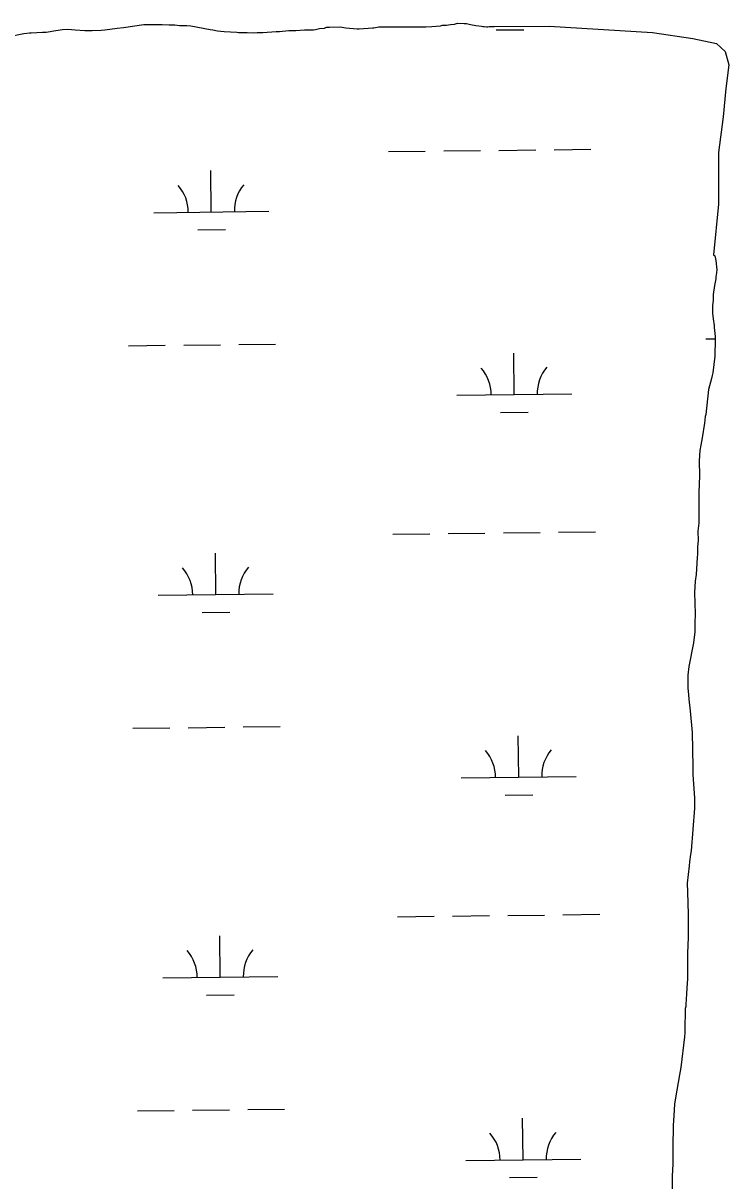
# Model space of a CAD drawing. Extents: x 3684037 to 3722149, y 433263 to 459021.
# Drawn here: x 3689844 to 3690457, y 447613 to 448620 of the extents above; entities that cross this region are included whole.
import ezdxf

# ---------------------------------------------------------------- set-up
doc = ezdxf.new("R2010")
doc.units = 0
doc.layers.add('V-TOPO-SHOR', color=7, linetype='Continuous')
doc.layers.add('V-WETL-SWMP', color=7, linetype='Continuous')

msp = doc.modelspace()

# ---------------------------------------------------------------- linework, layer by layer
at = {"layer": 'V-TOPO-SHOR'}
for p, q in [((3689931.1, 448616.1), (3689948.8, 448618.6)), ((3689948.8, 448618.6), (3689964.8, 448618.7)), ((3689964.8, 448618.7), (3689970.7, 448618.5)), ((3689970.7, 448618.5), (3689972.6, 448618.3)), ((3689972.6, 448618.3), (3689975.8, 448618.3)), ((3689975.8, 448618.3), (3689979.6, 448617.8)), ((3689979.6, 448617.8), (3689986, 448617.8)), ((3689986, 448617.8), (3689989.7, 448617.6)), ((3689989.7, 448617.6), (3690006.4, 448614.2)), ((3690193.8, 448616.7), (3690199.1, 448617)), ((3690199.1, 448617), (3690206.6, 448617.6)), ((3690206.6, 448617.6), (3690208.5, 448618.1)), ((3690208.5, 448618.1), (3690211.7, 448618.2)), ((3690211.7, 448618.2), (3690215.4, 448618.7)), ((3690215.4, 448618.7), (3690218.9, 448619)), ((3690218.9, 448619), (3690221.3, 448619.8)), ((3690221.3, 448619.8), (3690227.2, 448619.6)), ((3690227.2, 448619.6), (3690229.1, 448619.6)), ((3690229.1, 448619.6), (3690232.6, 448618.6)), ((3690232.6, 448618.6), (3690237.4, 448617.8)), ((3690237.4, 448617.8), (3690242.2, 448617.3)), ((3690242.2, 448617.3), (3690243.3, 448617)), ((3690243.3, 448617), (3690244.6, 448617)), ((3690244.6, 448617), (3690246.5, 448616.5)), ((3690248.9, 448616.8), (3690253.4, 448617)), ((3690253.4, 448617), (3690301.1, 448617.3)), ((3690301.1, 448617.3), (3690391, 448611.6)), ((3689830.2, 448608), (3689844.4, 448610.7)), ((3689844.4, 448610.7), (3689849.2, 448611.3)), ((3689849.2, 448611.3), (3689850.8, 448611.3)), ((3689850.8, 448611.3), (3689860.7, 448611.9)), ((3689860.7, 448611.9), (3689863.7, 448611.9)), ((3689863.7, 448611.9), (3689872.2, 448613.3)), ((3689872.2, 448613.3), (3689878.1, 448614.2)), ((3689878.1, 448614.2), (3689882.7, 448614.5)), ((3689882.7, 448614.5), (3689889.1, 448614)), ((3689889.1, 448614), (3689897.4, 448613.5)), ((3689897.4, 448613.5), (3689900.3, 448613.5)), ((3689900.3, 448613.5), (3689903.8, 448613.3)), ((3689903.8, 448613.3), (3689911.6, 448613.6)), ((3689911.6, 448613.6), (3689914.8, 448614.1)), ((3689914.8, 448614.1), (3689925.5, 448615.5)), ((3689925.5, 448615.5), (3689931.1, 448616.1)), ((3690006.4, 448614.2), (3690008.8, 448613.9)), ((3690008.8, 448613.9), (3690012.8, 448613.2)), ((3690012.8, 448613.2), (3690018.7, 448612.7)), ((3690018.7, 448612.7), (3690029.7, 448611.9)), ((3690029.7, 448611.9), (3690031, 448611.7)), ((3690031, 448611.7), (3690038.5, 448611.7)), ((3690038.5, 448611.7), (3690044.4, 448611.5)), ((3690044.4, 448611.5), (3690047.3, 448611.8)), ((3690047.3, 448611.8), (3690052.2, 448611.8)), ((3690052.2, 448611.8), (3690063.7, 448612.7)), ((3690063.7, 448612.7), (3690066.6, 448612.7)), ((3690066.6, 448612.7), (3690074.9, 448613.5)), ((3690074.9, 448613.5), (3690077.9, 448613.3)), ((3690077.9, 448613.3), (3690080.8, 448613.3)), ((3690080.8, 448613.3), (3690088.3, 448613.9)), ((3690088.3, 448613.9), (3690096.3, 448613.9)), ((3690096.3, 448613.9), (3690097.9, 448614.2)), ((3690097.9, 448614.2), (3690101.4, 448615.1)), ((3690101.4, 448615.1), (3690105.7, 448615.6)), ((3690105.7, 448615.6), (3690107.6, 448616.2)), ((3690107.6, 448616.2), (3690110.2, 448616.4)), ((3690110.2, 448616.4), (3690119.3, 448616.5)), ((3690119.3, 448616.5), (3690124.4, 448615.7)), ((3690124.4, 448615.7), (3690134.3, 448615)), ((3690134.3, 448615), (3690135.9, 448615)), ((3690135.9, 448615), (3690147.5, 448615.9)), ((3690147.5, 448615.9), (3690148.8, 448615.9)), ((3690148.8, 448615.9), (3690153.1, 448616.5)), ((3690153.1, 448616.5), (3690193.8, 448616.7)), ((3690246.5, 448616.5), (3690247.9, 448616.5)), ((3690247.9, 448616.5), (3690248.9, 448616.8)), ((3690391, 448611.6), (3690425.9, 448606.6)), ((3690425.9, 448606.6), (3690446.6, 448602.1)), ((3690446.6, 448602.1), (3690454.2, 448595.2)), ((3690454.2, 448595.2), (3690457.3, 448583.7)), ((3690457.3, 448583.7), (3690454.8, 448563)), ((3690454.8, 448563), (3690452.3, 448538.3)), ((3690452.3, 448538.3), (3690448.2, 448507.4)), ((3690448.2, 448507.4), (3690448.2, 448462.3)), ((3690448.2, 448462.3), (3690443.8, 448418.5)), ((3690443.8, 448418.5), (3690445, 448417.5)), ((3690445, 448417.5), (3690445.5, 448416.2)), ((3690445.5, 448416.2), (3690446, 448413.3)), ((3690446, 448413.3), (3690446.9, 448405.2)), ((3690446.1, 448397.5), (3690444.8, 448391.6)), ((3690446.4, 448400.7), (3690446.1, 448399.6)), ((3690446.1, 448399.6), (3690446.1, 448397.5)), ((3690446.9, 448405.2), (3690446.4, 448400.7)), ((3690444.8, 448391.6), (3690443.6, 448383.8)), ((3690443.6, 448379), (3690443.1, 448374.1)), ((3690443.6, 448383.8), (3690443.6, 448379)), ((3690443.1, 448374.1), (3690443.1, 448367.7)), ((3690443.1, 448367.7), (3690443.7, 448362.6)), ((3690443.7, 448362.6), (3690444.5, 448357)), ((3690444.5, 448357), (3690444.5, 448355.1)), ((3690444.5, 448355.1), (3690445.4, 448347.4)), ((3690445.4, 448347.4), (3690445.4, 448341.2)), ((3690445.4, 448341.2), (3690445.2, 448334)), ((3690445.2, 448330.3), (3690443.5, 448315.8)), ((3690445.2, 448334), (3690445.2, 448330.3)), ((3690443.5, 448315.8), (3690442.7, 448313.4)), ((3690442.1, 448310.7), (3690439.5, 448301.3)), ((3690442.7, 448313.4), (3690442.1, 448310.7)), ((3690439.5, 448301.3), (3690437.3, 448279.6)), ((3690436.7, 448277.7), (3690436.2, 448272.1)), ((3690437.3, 448279.6), (3690436.7, 448277.7)), ((3690436.2, 448272.1), (3690434.2, 448259.2)), ((3690434.2, 448259.2), (3690432.9, 448252.8)), ((3690432.1, 448248.2), (3690431.6, 448239.1)), ((3690432.9, 448252.8), (3690432.1, 448248.2)), ((3690431.6, 448239.1), (3690431.7, 448226.3)), ((3690431.7, 448226.3), (3690431.3, 448211.8)), ((3690431.3, 448211.8), (3690431.3, 448200.3)), ((3690431.3, 448200.3), (3690431.1, 448190.4)), ((3690431.2, 448185), (3690430.4, 448178.1)), ((3690431.1, 448190.4), (3690431.2, 448185)), ((3690430.4, 448178.1), (3690430.5, 448170)), ((3690430.5, 448170), (3690430, 448164.4)), ((3690430, 448164.4), (3690430, 448158)), ((3690429.7, 448155.3), (3690428.8, 448140.3)), ((3690430, 448158), (3690429.7, 448155.3)), ((3690428, 448134.7), (3690427.5, 448124.8)), ((3690428.8, 448140.3), (3690428, 448134.7)), ((3690427.5, 448124.8), (3690427.9, 448106.3)), ((3690427.9, 448106.3), (3690427.7, 448098)), ((3690427.7, 448098), (3690427.8, 448090.5)), ((3690427.8, 448090.5), (3690426.7, 448081.1)), ((3690426.7, 448081.1), (3690422.6, 448060.5)), ((3690422.6, 448060.5), (3690421.6, 448053)), ((3690421.6, 448053), (3690421.6, 448041.2)), ((3690421.6, 448041.2), (3690421.9, 448039.1)), ((3690421.9, 448039.1), (3690422.5, 448032.1)), ((3690422.5, 448032.1), (3690423.6, 448021.9)), ((3690423.6, 448021.9), (3690425.4, 448002.9)), ((3690425.4, 448002.9), (3690426.1, 447973.2)), ((3690426.1, 447973.2), (3690426.1, 447966.3)), ((3690426.1, 447966.3), (3690427.3, 447946.2)), ((3690427.3, 447946.2), (3690427.4, 447937.3)), ((3690427.4, 447937.3), (3690424.4, 447900.1)), ((3690423.9, 447896.9), (3690423.1, 447890.5)), ((3690424.4, 447900.1), (3690423.9, 447896.9)), ((3690422.9, 447887.2), (3690421.1, 447872)), ((3690423.1, 447890.5), (3690422.9, 447887.2)), ((3690421.1, 447872), (3690421.2, 447864.2)), ((3690421.2, 447864.2), (3690421.8, 447844.9)), ((3690421.8, 447844.9), (3690422, 447823)), ((3690422, 447823), (3690421.7, 447819.8)), ((3690421.7, 447819.8), (3690421.2, 447809.1)), ((3690421.2, 447809.1), (3690421.4, 447789)), ((3690421.4, 447789), (3690420.9, 447780.7)), ((3690420.4, 447775.8), (3690419.9, 447766.5)), ((3690420.9, 447780.7), (3690420.4, 447775.8)), ((3690419.9, 447764.6), (3690419.4, 447763)), ((3690419.4, 447763), (3690419.4, 447760.3)), ((3690419.9, 447766.5), (3690419.9, 447764.6)), ((3690419.2, 447754.4), (3690418.9, 447752.5)), ((3690418.9, 447752.5), (3690419, 447741.8)), ((3690419.4, 447760.3), (3690419.2, 447754.4)), ((3690419, 447741.8), (3690418.7, 447738.3)), ((3690418.7, 447738.3), (3690415.4, 447711.8)), ((3690415.4, 447711.8), (3690414.4, 447705.4)), ((3690414.4, 447705.4), (3690410.8, 447685.3)), ((3690410.8, 447685.3), (3690410, 447679.9)), ((3690410, 447679.9), (3690409.5, 447670)), ((3690409.5, 447670), (3690408.8, 447661.2)), ((3690408.8, 447661.2), (3690408.8, 447655.8)), ((3690408.8, 447655.8), (3690408.6, 447647.8)), ((3690408.6, 447647.8), (3690408.5, 447627.7)), ((3690408.5, 447627.7), (3690408, 447617.5)), ((3690408, 447617.5), (3690408.1, 447597.4))]:
    msp.add_line(p, q, dxfattribs=at)
at = {"layer": 'V-WETL-SWMP'}
for p, q in [((3689931.1, 448616.1), (3689948.8, 448618.6)), ((3689948.8, 448618.6), (3689964.8, 448618.7)), ((3689964.8, 448618.7), (3689970.7, 448618.5)), ((3689970.7, 448618.5), (3689972.6, 448618.3)), ((3689972.6, 448618.3), (3689975.8, 448618.3)), ((3689975.8, 448618.3), (3689979.6, 448617.8)), ((3689979.6, 448617.8), (3689986, 448617.8)), ((3689986, 448617.8), (3689989.7, 448617.6)), ((3689989.7, 448617.6), (3690006.4, 448614.2)), ((3690193.8, 448616.7), (3690199.1, 448617)), ((3690199.1, 448617), (3690206.6, 448617.6)), ((3690206.6, 448617.6), (3690208.5, 448618.1)), ((3690208.5, 448618.1), (3690211.7, 448618.2)), ((3690211.7, 448618.2), (3690215.4, 448618.7)), ((3690215.4, 448618.7), (3690218.9, 448619)), ((3690218.9, 448619), (3690221.3, 448619.8)), ((3690221.3, 448619.8), (3690227.2, 448619.6)), ((3690227.2, 448619.6), (3690229.1, 448619.6)), ((3690229.1, 448619.6), (3690232.6, 448618.6)), ((3690232.6, 448618.6), (3690237.4, 448617.8)), ((3690237.4, 448617.8), (3690242.2, 448617.3)), ((3690242.2, 448617.3), (3690243.3, 448617)), ((3690243.3, 448617), (3690244.6, 448617)), ((3690244.6, 448617), (3690246.5, 448616.5)), ((3690248.9, 448616.8), (3690253.4, 448617)), ((3690253.4, 448617), (3690301.1, 448617.3)), ((3690301.1, 448617.3), (3690391, 448611.6)), ((3689830.2, 448608), (3689844.4, 448610.7)), ((3689844.4, 448610.7), (3689849.2, 448611.3)), ((3689849.2, 448611.3), (3689850.8, 448611.3)), ((3689850.8, 448611.3), (3689860.7, 448611.9)), ((3689860.7, 448611.9), (3689863.7, 448611.9)), ((3689863.7, 448611.9), (3689872.2, 448613.3)), ((3689872.2, 448613.3), (3689878.1, 448614.2)), ((3689878.1, 448614.2), (3689882.7, 448614.5)), ((3689882.7, 448614.5), (3689889.1, 448614)), ((3689889.1, 448614), (3689897.4, 448613.5)), ((3689897.4, 448613.5), (3689900.3, 448613.5)), ((3689900.3, 448613.5), (3689903.8, 448613.3)), ((3689903.8, 448613.3), (3689911.6, 448613.6)), ((3689911.6, 448613.6), (3689914.8, 448614.1)), ((3689914.8, 448614.1), (3689925.5, 448615.5)), ((3689925.5, 448615.5), (3689931.1, 448616.1)), ((3690006.4, 448614.2), (3690008.8, 448613.9)), ((3690008.8, 448613.9), (3690012.8, 448613.2)), ((3690012.8, 448613.2), (3690018.7, 448612.7)), ((3690018.7, 448612.7), (3690029.7, 448611.9)), ((3690029.7, 448611.9), (3690031, 448611.7)), ((3690031, 448611.7), (3690038.5, 448611.7)), ((3690038.5, 448611.7), (3690044.4, 448611.5)), ((3690044.4, 448611.5), (3690047.3, 448611.8)), ((3690047.3, 448611.8), (3690052.2, 448611.8)), ((3690052.2, 448611.8), (3690063.7, 448612.7)), ((3690063.7, 448612.7), (3690066.6, 448612.7)), ((3690066.6, 448612.7), (3690074.9, 448613.5)), ((3690074.9, 448613.5), (3690077.9, 448613.3)), ((3690077.9, 448613.3), (3690080.8, 448613.3)), ((3690080.8, 448613.3), (3690088.3, 448613.9)), ((3690088.3, 448613.9), (3690096.3, 448613.9)), ((3690096.3, 448613.9), (3690097.9, 448614.2)), ((3690097.9, 448614.2), (3690101.4, 448615.1)), ((3690101.4, 448615.1), (3690105.7, 448615.6)), ((3690105.7, 448615.6), (3690107.6, 448616.2)), ((3690107.6, 448616.2), (3690110.2, 448616.4)), ((3690110.2, 448616.4), (3690119.3, 448616.5)), ((3690119.3, 448616.5), (3690124.4, 448615.7)), ((3690124.4, 448615.7), (3690134.3, 448615)), ((3690134.3, 448615), (3690135.9, 448615)), ((3690135.9, 448615), (3690147.5, 448615.9)), ((3690147.5, 448615.9), (3690148.8, 448615.9)), ((3690148.8, 448615.9), (3690153.1, 448616.5)), ((3690153.1, 448616.5), (3690193.8, 448616.7)), ((3690246.5, 448616.5), (3690247.9, 448616.5)), ((3690247.9, 448616.5), (3690248.9, 448616.8)), ((3690255, 448613.9), (3690279, 448614.1)), ((3690391, 448611.6), (3690425.9, 448606.6)), ((3690425.9, 448606.6), (3690446.6, 448602.1)), ((3690446.6, 448602.1), (3690454.2, 448595.2)), ((3690454.2, 448595.2), (3690457.3, 448583.7)), ((3690457.3, 448583.7), (3690454.8, 448563)), ((3690454.8, 448563), (3690452.3, 448538.3)), ((3690452.3, 448538.3), (3690448.2, 448507.4)), ((3690161.4, 448508.1), (3690193.4, 448508.5)), ((3690209.4, 448508.7), (3690241.4, 448509.1)), ((3690257.4, 448509.2), (3690289.4, 448509.6)), ((3690305.4, 448509.8), (3690337.4, 448510.2)), ((3690448.2, 448507.4), (3690448.2, 448462.3)), ((3690007.4, 448455.6), (3690007, 448491.6)), ((3689957.4, 448455), (3690057.4, 448456.2)), ((3690448.2, 448462.3), (3690443.8, 448418.5)), ((3689995.6, 448440), (3690019.6, 448440.3)), ((3690443.8, 448418.5), (3690445, 448417.5)), ((3690445, 448417.5), (3690445.5, 448416.2)), ((3690445.5, 448416.2), (3690446, 448413.3)), ((3690446, 448413.3), (3690446.9, 448405.2)), ((3690446.1, 448397.5), (3690444.8, 448391.6)), ((3690446.4, 448400.7), (3690446.1, 448399.6)), ((3690446.1, 448399.6), (3690446.1, 448397.5)), ((3690446.9, 448405.2), (3690446.4, 448400.7)), ((3690444.8, 448391.6), (3690443.6, 448383.8)), ((3690443.6, 448379), (3690443.1, 448374.1)), ((3690443.6, 448383.8), (3690443.6, 448379)), ((3690443.1, 448374.1), (3690443.1, 448367.7)), ((3690443.1, 448367.7), (3690443.7, 448362.6)), ((3690443.7, 448362.6), (3690444.5, 448357)), ((3690444.5, 448357), (3690444.5, 448355.1)), ((3690437.2, 448345.2), (3690445.4, 448345.2)), ((3690444.5, 448355.1), (3690445.4, 448347.4)), ((3690445.4, 448347.4), (3690445.4, 448341.2)), ((3689935.4, 448339.3), (3689967.4, 448339.7)), ((3689983.4, 448339.9), (3690015.3, 448340.2)), ((3690031.3, 448340.4), (3690063.3, 448340.8)), ((3690445.4, 448341.2), (3690445.2, 448334)), ((3690270.7, 448296.8), (3690270.3, 448332.8)), ((3690445.2, 448330.3), (3690443.5, 448315.8)), ((3690445.2, 448334), (3690445.2, 448330.3)), ((3690443.5, 448315.8), (3690442.7, 448313.4)), ((3690442.1, 448310.7), (3690439.5, 448301.3)), ((3690442.7, 448313.4), (3690442.1, 448310.7)), ((3690220.7, 448296.2), (3690320.7, 448297.4)), ((3690439.5, 448301.3), (3690437.3, 448279.6)), ((3690258.9, 448281.2), (3690282.9, 448281.5)), ((3690436.7, 448277.7), (3690436.2, 448272.1)), ((3690437.3, 448279.6), (3690436.7, 448277.7)), ((3690436.2, 448272.1), (3690434.2, 448259.2)), ((3690434.2, 448259.2), (3690432.9, 448252.8)), ((3690432.1, 448248.2), (3690431.6, 448239.1)), ((3690432.9, 448252.8), (3690432.1, 448248.2)), ((3690431.6, 448239.1), (3690431.7, 448226.3)), ((3690431.7, 448226.3), (3690431.3, 448211.8)), ((3690431.3, 448211.8), (3690431.3, 448200.3)), ((3690431.3, 448200.3), (3690431.1, 448190.4)), ((3690431.2, 448185), (3690430.4, 448178.1)), ((3690431.1, 448190.4), (3690431.2, 448185)), ((3690165.3, 448175.5), (3690197.3, 448175.8)), ((3690213.3, 448176), (3690245.3, 448176.4)), ((3690261.3, 448176.6), (3690293.3, 448177)), ((3690309.3, 448177.2), (3690341.3, 448177.5)), ((3690430.4, 448178.1), (3690430.5, 448170)), ((3690430.5, 448170), (3690430, 448164.4)), ((3690430, 448164.4), (3690430, 448158)), ((3690011.3, 448122.9), (3690010.9, 448158.9)), ((3690429.7, 448155.3), (3690428.8, 448140.3)), ((3690430, 448158), (3690429.7, 448155.3)), ((3690428, 448134.7), (3690427.5, 448124.8)), ((3690428.8, 448140.3), (3690428, 448134.7)), ((3690427.5, 448124.8), (3690427.9, 448106.3)), ((3689961.3, 448122.4), (3690061.3, 448123.5)), ((3689999.5, 448107.4), (3690023.5, 448107.6)), ((3690427.9, 448106.3), (3690427.7, 448098)), ((3690427.7, 448098), (3690427.8, 448090.5)), ((3690427.8, 448090.5), (3690426.7, 448081.1)), ((3690426.7, 448081.1), (3690422.6, 448060.5)), ((3690422.6, 448060.5), (3690421.6, 448053)), ((3690421.6, 448053), (3690421.6, 448041.2)), ((3690421.6, 448041.2), (3690421.9, 448039.1)), ((3690421.9, 448039.1), (3690422.5, 448032.1)), ((3690422.5, 448032.1), (3690423.6, 448021.9)), ((3690423.6, 448021.9), (3690425.4, 448002.9)), ((3689939.2, 448006.7), (3689971.2, 448007)), ((3689987.2, 448007.2), (3690019.2, 448007.6)), ((3690035.2, 448007.8), (3690067.2, 448008.2)), ((3690425.4, 448002.9), (3690426.1, 447973.2)), ((3690274.6, 447964.1), (3690274.2, 448000.1)), ((3690426.1, 447973.2), (3690426.1, 447966.3)), ((3690224.6, 447963.5), (3690324.6, 447964.7)), ((3690426.1, 447966.3), (3690427.3, 447946.2)), ((3690262.8, 447948.6), (3690286.8, 447948.8)), ((3690427.3, 447946.2), (3690427.4, 447937.3)), ((3690427.4, 447937.3), (3690424.4, 447900.1)), ((3690423.9, 447896.9), (3690423.1, 447890.5)), ((3690424.4, 447900.1), (3690423.9, 447896.9)), ((3690422.9, 447887.2), (3690421.1, 447872)), ((3690423.1, 447890.5), (3690422.9, 447887.2)), ((3690421.1, 447872), (3690421.2, 447864.2)), ((3690421.2, 447864.2), (3690421.8, 447844.9)), ((3690169.1, 447842.8), (3690201.1, 447843.2)), ((3690217.1, 447843.4), (3690249.1, 447843.8)), ((3690265.1, 447843.9), (3690297.1, 447844.3)), ((3690313.1, 447844.5), (3690345.1, 447844.9)), ((3690421.8, 447844.9), (3690422, 447823)), ((3690015.2, 447790.3), (3690014.7, 447826.3)), ((3690422, 447823), (3690421.7, 447819.8)), ((3690421.7, 447819.8), (3690421.2, 447809.1)), ((3690421.2, 447809.1), (3690421.4, 447789)), ((3689965.2, 447789.7), (3690065.2, 447790.9)), ((3690421.4, 447789), (3690420.9, 447780.7)), ((3690003.3, 447774.7), (3690027.3, 447775)), ((3690420.4, 447775.8), (3690419.9, 447766.5)), ((3690420.9, 447780.7), (3690420.4, 447775.8)), ((3690419.9, 447764.6), (3690419.4, 447763)), ((3690419.4, 447763), (3690419.4, 447760.3)), ((3690419.9, 447766.5), (3690419.9, 447764.6)), ((3690419.2, 447754.4), (3690418.9, 447752.5)), ((3690418.9, 447752.5), (3690419, 447741.8)), ((3690419.4, 447760.3), (3690419.2, 447754.4)), ((3690419, 447741.8), (3690418.7, 447738.3)), ((3690418.7, 447738.3), (3690415.4, 447711.8)), ((3690415.4, 447711.8), (3690414.4, 447705.4)), ((3690414.4, 447705.4), (3690410.8, 447685.3)), ((3690410.8, 447685.3), (3690410, 447679.9)), ((3689943.1, 447674), (3689975.1, 447674.4)), ((3689991.1, 447674.6), (3690023.1, 447674.9)), ((3690039.1, 447675.1), (3690071.1, 447675.5)), ((3690410, 447679.9), (3690409.5, 447670)), ((3690278.5, 447631.5), (3690278, 447667.5)), ((3690409.5, 447670), (3690408.8, 447661.2)), ((3690408.8, 447661.2), (3690408.8, 447655.8)), ((3690408.8, 447655.8), (3690408.6, 447647.8)), ((3690408.6, 447647.8), (3690408.5, 447627.7)), ((3690228.5, 447630.9), (3690328.5, 447632.1)), ((3690408.5, 447627.7), (3690408, 447617.5)), ((3690266.6, 447615.9), (3690290.6, 447616.2)), ((3690408, 447617.5), (3690408.1, 447597.4))]:
    msp.add_line(p, q, dxfattribs=at)
for centre, start, end in [((3689952.2, 448455.4), 359.8949, 41.4385), ((3690062.6, 448456.7), 139.8949, 181.4385), ((3690215.5, 448296.6), 359.8949, 41.4385), ((3690325.9, 448297.9), 139.8949, 181.4385), ((3689956, 448122.8), 359.8949, 41.4385), ((3690066.5, 448124.1), 139.8949, 181.4385), ((3690219.3, 447964), 359.8949, 41.4385), ((3690329.8, 447965.2), 139.8949, 181.4385), ((3689959.9, 447790.1), 359.8949, 41.4385), ((3690070.4, 447791.4), 139.8949, 181.4385), ((3690223.2, 447631.3), 359.8949, 41.4385), ((3690333.7, 447632.6), 139.8949, 181.4385)]:
    msp.add_arc(centre, 35.2, start, end, dxfattribs=at)

doc.saveas('drawing.dxf')
